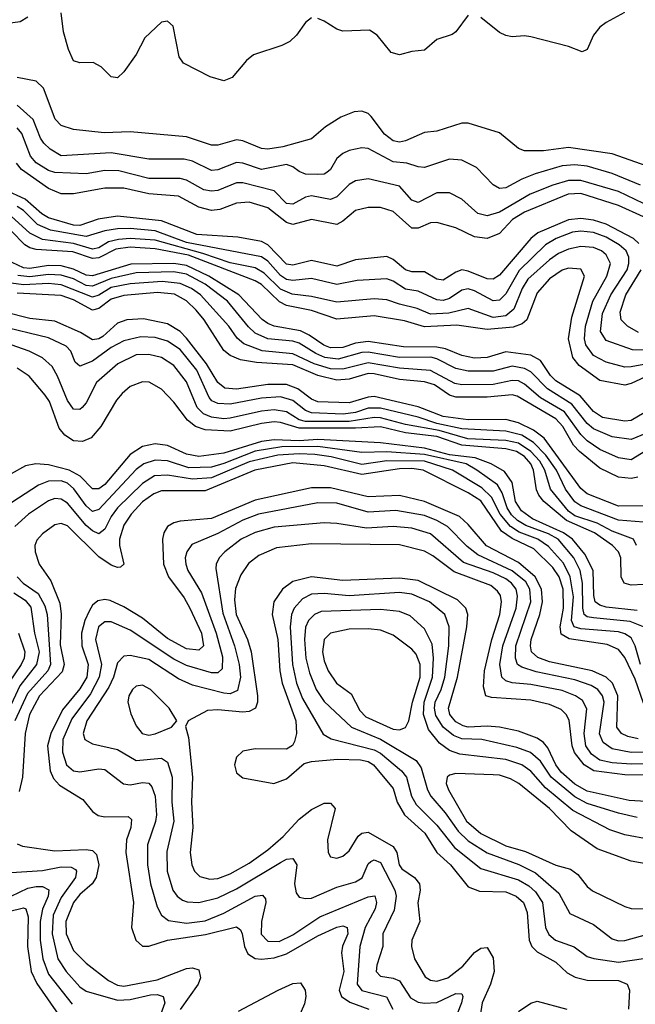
# Model space of a CAD drawing. Header units: inches. Extents: x 884549 to 1028252, y 526810 to 653624.
# Tile 883 of 1056: x 981078 to 983044, y 632325 to 635468. Entities that reach past the tile are written whole.
import ezdxf

# ---------------------------------------------------------------- set-up
doc = ezdxf.new("R2010")
doc.units = ezdxf.units.IN
doc.header["$MEASUREMENT"] = 0
doc.layers.add('A9683', color=7, linetype='Continuous')

msp = doc.modelspace()

# ---------------------------------------------------------------- linework, layer by layer
at = {"layer": 'A9683', "color": 5}
for points, elevation in [([(981103.6, 635476.4), (981078.9, 635461.1), (980970, 635446.2)], 2280), ([(982010, 635474.3), (981990, 635459.7), (981961.2, 635418.8), (981940.8, 635399.2), (981914.4, 635385.6), (981824.1, 635355.9), (981802.3, 635337.7), (981756.2, 635283.8), (981730, 635273.2), (981685.8, 635285.8), (981601.3, 635330), (981587.3, 635350), (981567.5, 635447.5), (981550, 635464), (981530, 635460.9), (981477.8, 635410), (981450, 635356.9), (981410, 635302.3), (981390, 635282.4), (981370, 635285.6), (981337.4, 635317.4), (981311.8, 635331.8), (981270, 635330.5), (981250, 635336.8), (981233.3, 635373.3), (981217.1, 635430), (981209.9, 635490)], 2280), ([(982510, 635482.7), (982470.2, 635430), (982458.7, 635421.3), (982410, 635404.9), (982370, 635371.2), (982330, 635367.2), (982290, 635355.7), (982263.7, 635363.7), (982218.9, 635418.9), (982194.6, 635434.6), (982110, 635431.7), (982090, 635438), (982050, 635463.8), (982030, 635472.2)], 2280), ([(983009.1, 635490.9), (982950, 635459.7), (982930, 635444.2), (982910, 635418.4), (982890, 635372.7), (982874, 635366), (982830, 635383.1), (982710, 635413.8), (982690, 635417.2), (982650, 635413.1), (982630, 635418.2), (982610, 635427.9), (982550, 635475.8)], 2280), ([(983081.2, 635001.2), (982970, 635040.3), (982830, 635060.7), (982749.9, 635049.9), (982689.9, 635049.9), (982670, 635057.3), (982610, 635107.2), (982510, 635137.6), (982490, 635138), (982410, 635112.8), (982370, 635107.7), (982310, 635081.8), (982290, 635077.4), (982270, 635081.1), (982242.8, 635102.8), (982199.8, 635159.8), (982190, 635168.8), (982170, 635176.2), (982145.5, 635174.5), (982102.7, 635157.3), (982053.8, 635126.2), (982010, 635087.9), (981918, 635062), (981870, 635054.9), (981850, 635057), (981790, 635081.5), (981770, 635085.3), (981710, 635068.1), (981690, 635068.1), (981610, 635094.6), (981430.3, 635110.3), (981347.2, 635107.2), (981250, 635117.4), (981210, 635130.5), (981190.8, 635150.8), (981153.7, 635250), (981130, 635271.6), (981070, 635284)], 2320), ([(983060, 634940), (982970, 634977.3), (982890, 635000.2), (982850, 635005.1), (982810, 635001.3), (982724, 634976), (982680.9, 634959.1), (982630, 634931.6), (982610, 634929.4), (982590, 634940.7), (982536.1, 634996.1), (982490, 635019.6), (982450, 635023), (982370, 634996.7), (982350, 634998.9), (982313.6, 635010), (982270, 635014.6), (982190, 635056.6), (982170, 635059.6), (982130, 635050.9), (982110, 635041.6), (982090, 635025.2), (982069.7, 634990.3), (982059, 634981), (982050, 634975.4), (982030, 634974.3), (981990, 634975.6), (981970, 634983.8), (981950, 634999.1), (981930, 635005.7), (981850, 634990.6), (981790, 635010.6), (981770, 635012.3), (981710, 634988.6), (981690, 634987.1), (981630, 635016.5), (981603.1, 635023.1), (981490, 635023.5), (981370, 635043.6), (981210, 635033.6), (981175.2, 635055.2), (981154.5, 635074.4), (981144, 635090), (981120.3, 635150), (981070, 635195.3)], 2340), ([(983070, 634882), (982990, 634920.2), (982870, 634955.4), (982830, 634955.1), (982779.9, 634940.1), (982708.2, 634911.8), (982610, 634853.8), (982570, 634842.5), (982540.7, 634850), (982490, 634895.8), (982450, 634915.7), (982410, 634915.4), (982350, 634884.5), (982330, 634891.9), (982290, 634936.9), (982190, 634960.4), (982150, 634953.9), (982130, 634942.1), (982090, 634902.6), (982070, 634894.2), (982010, 634906.2), (981990, 634901.9), (981950, 634879.9), (981930, 634881.8), (981890, 634922.5), (981790, 634947.8), (981770, 634947), (981710, 634922.6), (981690, 634921), (981665.2, 634925.2), (981610, 634956.1), (981590, 634961.3), (981490, 634961.7), (981394.5, 634985.5), (981350, 634986.4), (981290, 634976.3), (981190, 634980.2), (981170, 634986.5), (981130, 635011.1), (981112.4, 635032.4), (981085, 635105), (981070, 635123.1)], 2360), ([(983070, 634839.1), (982990, 634875.5), (982870, 634913.3), (982829.1, 634910.9), (982690, 634854.3), (982651.6, 634830), (982610, 634786.3), (982570, 634769.3), (982530, 634775.2), (982470, 634803.6), (982410, 634820.6), (982390, 634819.7), (982350, 634802.4), (982330, 634802.6), (982270, 634855.8), (982230, 634868.7), (982190, 634869), (982150, 634859.5), (982110, 634825.5), (982090, 634814.6), (982010, 634830.7), (981950, 634814.9), (981930, 634821), (981870, 634868.2), (981810, 634885.8), (981770, 634882.8), (981717.2, 634862.8), (981690, 634859.1), (981650, 634870.2), (981584.8, 634904.8), (981490, 634912), (981410, 634930), (981350, 634930.5), (981250, 634912.3), (981210, 634912.5), (981170, 634929.4), (981083.7, 634990), (981067.5, 635010)], 2380), ([(983054.3, 634754.3), (983037.9, 634770), (982950, 634815.8), (982910, 634827.9), (982870, 634833.6), (982830, 634829.2), (982732.2, 634787.8), (982710.4, 634769.6), (982610, 634652.9), (982590, 634640.3), (982570, 634640.6), (982510, 634665.9), (982490, 634669.3), (982470, 634662.8), (982430, 634636.6), (982410, 634639.9), (982370, 634663.5), (982330, 634663.2), (982310, 634669.6), (982270, 634703), (982250, 634712.1), (982150, 634701.5), (982090, 634681.8), (982010, 634700.1), (981950, 634684.5), (981930, 634688.1), (981870, 634749.4), (981850, 634760.1), (981774.4, 634774.4), (981642.9, 634782.8), (981530, 634826.2), (981390, 634841.4), (981328.4, 634831.6), (981270, 634811.6), (981250, 634812.6), (981170, 634836), (981148.6, 634848.6), (981095.5, 634895.5), (981030, 634925)], 2420), ([(983210, 634409.8), (983034.7, 634414.7), (982950, 634443.8), (982932.6, 634472.6), (982939, 634530), (982965.1, 634590), (983017.3, 634670), (983023.3, 634690), (983023, 634710), (983014.6, 634730), (982991.5, 634750), (982950, 634773.6), (982910, 634789.1), (982870, 634793.4), (982843.5, 634790), (982790.6, 634770), (982756.9, 634750), (982672.2, 634667.8), (982630, 634592.8), (982610, 634572.5), (982590, 634570.6), (982530, 634602.6), (982510, 634608.7), (982490, 634605.1), (982450, 634578.3), (982430, 634572.4), (982410, 634574.1), (982350, 634602.1), (982310, 634607.9), (982270, 634633.6), (982250, 634641.1), (982155.8, 634635.9), (982090, 634623), (982010, 634641.7), (981950, 634636), (981930, 634639.3), (981910, 634652), (981870, 634697.4), (981850, 634711.8), (981610, 634756.8), (981510, 634794.2), (981430, 634801.7), (981390, 634800.4), (981350, 634794), (981290, 634775.7), (981176.5, 634796.5), (981135, 634815), (981090, 634859.2), (981070, 634872.4)], 2440), ([(983106, 634374), (983030, 634359.7), (983010, 634359.2), (982950, 634374.6), (982910, 634396.6), (982885.9, 634430), (982881.3, 634450), (982885, 634490), (982907.8, 634570), (982952.5, 634650), (982964.6, 634690), (982950, 634717.6), (982935.4, 634730), (982910, 634741.5), (982870, 634744.5), (982830, 634736.2), (982798.1, 634721.9), (982770, 634702.1), (982699.9, 634640.1), (982681.9, 634610), (982655.7, 634544.3), (982630, 634522.8), (982590, 634517.8), (982510, 634546), (982448.4, 634531.6), (982390, 634528.6), (982346.7, 634546.7), (982290, 634559.8), (982250, 634574.5), (982210, 634577), (982090, 634566.1), (982010, 634585), (981947.4, 634592.6), (981910, 634608.1), (981858.7, 634658.7), (981830, 634676), (981750, 634692), (981662.1, 634722.1), (981510, 634764), (981430, 634769.8), (981393, 634767), (981360.8, 634759.2), (981330, 634740.2), (981310, 634735.3), (981250, 634753.4), (981150, 634766.1), (981110, 634787.3), (981050, 634841.2)], 2460), ([(983090, 634335), (983030, 634306.6), (983010, 634301.5), (982930, 634316.8), (982864.6, 634364.6), (982844.4, 634390), (982830.7, 634450), (982841, 634519), (982881.8, 634650), (982870, 634672.2), (982830, 634675.1), (982810, 634668.3), (982770, 634641.5), (982730, 634596.4), (982697, 634510), (982682.4, 634497.6), (982653.4, 634486.6), (982570, 634479.6), (982473.2, 634493.2), (982370, 634488.1), (982306.9, 634506.9), (982210, 634522.9), (982090, 634512.8), (982010, 634539.6), (981930, 634556.2), (981907.8, 634567.8), (981850, 634623.2), (981830, 634635.2), (981617, 634717), (981510, 634737), (981430, 634742.4), (981384.4, 634735.6), (981330, 634708), (981310, 634705.5), (981247.7, 634727.7), (981130, 634734.4), (981110, 634739.7), (981093.9, 634750), (981050, 634794)], 2480), ([(983090, 634223.5), (983030, 634188.4), (983010, 634186.8), (982938.9, 634198.9), (982910, 634217.7), (982867.2, 634267.2), (982790, 634315.2), (982772.4, 634332.3), (982740.3, 634380.3), (982710, 634397.7), (982630, 634408.3), (982570, 634390), (982530, 634387.8), (982490, 634396), (982437.1, 634417.1), (982410, 634423), (982303.5, 634423.5), (982190, 634441.1), (982150, 634436.1), (982110, 634421.8), (982070, 634421), (982049, 634429), (982001.6, 634461.6), (981974.6, 634474.6), (981890.1, 634490.1), (981870, 634498.6), (981851.6, 634511.6), (981777.7, 634590), (981681.4, 634650), (981610, 634683.1), (981570, 634689.5), (981432.4, 634687.6), (981310, 634650.3), (981290, 634652.3), (981250, 634672.1), (981210, 634682.3), (981170, 634683.1), (981110, 634674), (981090, 634676.3), (981053.3, 634693.2)], 2520), ([(983110, 634161.5), (983030, 634128.7), (982970, 634136.9), (982910, 634161.7), (982890, 634179.5), (982841.3, 634241.3), (982762.7, 634290), (982710, 634343.8), (982690, 634355.2), (982650, 634362.6), (982590, 634346.7), (982510, 634346.7), (982470, 634355.3), (982410, 634386), (982391, 634391), (982290, 634389.6), (982190, 634407.4), (982170, 634406), (982095, 634385), (982052.5, 634390), (982022.9, 634402.9), (981970, 634435.8), (981950, 634442.5), (981870, 634449.7), (981830, 634468.1), (981808.2, 634488.2), (981741.1, 634570), (981670, 634624.2), (981610, 634656.2), (981570, 634663.6), (981450, 634660.3), (981370, 634642), (981310, 634617.6), (981290, 634620.2), (981250, 634640.7), (981210, 634653), (981170, 634655.4), (981110, 634647.9), (981071.5, 634651.5)], 2540), ([(983053.3, 634470), (983018.7, 634490), (982997.9, 634510), (982995, 634535), (983013.7, 634590), (983062.4, 634670)], 2420), ([(983096.1, 634103.9), (983030, 634063.6), (982990, 634069.2), (982930, 634095.9), (982890, 634123.4), (982870, 634143.7), (982816.9, 634216.9), (982741.1, 634261.1), (982690, 634305.1), (982670, 634315), (982650, 634316.5), (982590, 634303.8), (982490, 634302.9), (982467.2, 634307.2), (982390, 634348.1), (982290, 634355.9), (982190, 634373.1), (982110, 634352.3), (982070, 634354), (982017.9, 634370), (981950, 634401.9), (981851.6, 634411.6), (981793.6, 634433.6), (981771.9, 634451.9), (981745.8, 634490), (981654.9, 634590), (981626.8, 634610), (981590, 634626.5), (981532.3, 634632.3), (981430, 634625.4), (981370, 634613.6), (981330, 634588.8), (981310, 634582.8), (981210, 634622), (981170, 634625.9), (981090, 634621.8), (981050, 634626.8)], 2560), ([(983051.9, 634008.1), (983030, 634003.8), (982990, 634007.8), (982930, 634036.7), (982865.8, 634090), (982846.2, 634110), (982812.2, 634170), (982790, 634194.4), (982666.1, 634266.1), (982650, 634271.1), (982570, 634263.7), (982470, 634263.6), (982449.8, 634269.8), (982402.3, 634302.3), (982370, 634312.5), (982290, 634319.8), (982210, 634337.9), (982190, 634338.4), (982130, 634321), (982090, 634317.5), (982030, 634332.8), (981950, 634366.1), (981834.1, 634374.1), (981782.8, 634382.8), (981750, 634395.9), (981730, 634412.3), (981666.6, 634510), (981641.2, 634541.2), (981610, 634571.3), (981571.8, 634591.8), (981517.6, 634597.6), (981410, 634587.6), (981370, 634575.9), (981330, 634546.1), (981310, 634540.8), (981250, 634573.7), (981210, 634588), (981070, 634595.6)], 2580), ([(983076.7, 633916.7), (982990, 633915.8), (982890, 633954.7), (982870, 633971.7), (982752.1, 634132.1), (982718.2, 634158.2), (982670, 634181.1), (982630, 634192.3), (982510, 634191.1), (982430, 634201.4), (982350, 634232.6), (982210, 634265.6), (982190, 634263.7), (982130, 634244.7), (982030, 634247.9), (982010, 634256.4), (981966.4, 634290), (981930, 634304.2), (981870, 634304.1), (981770, 634288.6), (981732.5, 634292.5), (981710, 634310.3), (981673.7, 634370), (981610, 634451.6), (981590, 634472.5), (981550, 634497.1), (981473, 634513), (981419.6, 634510), (981390, 634499.5), (981343.1, 634456.9), (981330, 634449.3), (981310, 634446.6), (981271.9, 634470), (981190, 634505.9), (981110, 634514.2), (981030, 634534.6)], 2620), ([(983070, 633864.3), (982990, 633870.9), (982870, 633916), (982850, 633929.7), (982820.1, 633970), (982791.8, 634030), (982758.2, 634078.2), (982718.6, 634118.6), (982681.7, 634141.7), (982630, 634154.7), (982490, 634162.6), (982410, 634179.6), (982350, 634199.1), (982230, 634228.5), (982190, 634227.8), (982150, 634214.7), (982110.5, 634209.5), (982010, 634213), (981990, 634220.8), (981950, 634252.4), (981910, 634264.7), (981850, 634260.6), (981750, 634241.5), (981710, 634242.7), (981691.7, 634251.7), (981682.3, 634262.3), (981643.3, 634350), (981590, 634415.5), (981550, 634442.6), (981510, 634453.9), (981464.3, 634455.7), (981410, 634443), (981370, 634422.2), (981310, 634378.3), (981270, 634362.5), (981255.3, 634375.3), (981241.1, 634410), (981225.6, 634425.6), (981170, 634453.2), (981010, 634490.9)], 2640), ([(983047.3, 633790), (983037.8, 633810), (982970, 633835.7), (982921.3, 633861.3), (982850, 633884.4), (982830, 633899.2), (982772.8, 633970), (982754.5, 634030), (982738.5, 634058.5), (982710, 634090), (982670, 634116.4), (982630, 634125.1), (982508.5, 634130), (982417.1, 634157.1), (982310, 634175.7), (982230, 634197.2), (982210, 634198.2), (982130, 634185.6), (981990, 634186), (981970, 634190.8), (981930, 634216.9), (981890, 634223), (981850, 634219), (981750, 634196), (981730, 634194), (981690, 634199), (981664.2, 634210), (981644.1, 634230), (981610, 634312.3), (981570, 634364.9), (981530.2, 634390.2), (981490, 634399.8), (981450, 634398.7), (981391.2, 634370), (981323.4, 634310), (981290, 634245.2), (981277.2, 634230), (981270, 634223.8), (981250, 634224.7), (981230, 634252.2), (981198.7, 634330), (981181, 634361), (981150, 634388.7), (981108.2, 634410), (981050, 634430.8)], 2660), ([(983070, 633665.7), (983030, 633663.7), (983007.8, 633670), (982998.2, 633690), (982997.8, 633750), (982989.9, 633770), (982970.7, 633790), (982913.6, 633830), (982823.5, 633870), (982751.9, 633930), (982735.1, 633950), (982727.6, 633967.6), (982718.8, 634030), (982710, 634050), (982690, 634073.5), (982663.7, 634090), (982630, 634098.8), (982489.3, 634110), (982410, 634137.6), (982310, 634149.7), (982230, 634168.7), (982150, 634164.1), (981970, 634163.9), (981910, 634182.9), (981890, 634184.8), (981850, 634179.6), (981750, 634155.3), (981670, 634159.3), (981638.9, 634170), (981613.4, 634190), (981570, 634247.1), (981530, 634289.2), (981490.8, 634310.8), (981470, 634312.3), (981430, 634297), (981404.5, 634275.5), (981386.5, 634253.5), (981337.2, 634170), (981306.2, 634133.9), (981278.6, 634121.4), (981250, 634123.8), (981221.7, 634141.7), (981204.1, 634164.1), (981173.4, 634250), (981159.3, 634270), (981107.7, 634330), (981070, 634356.4)], 2680), ([(983050, 633582.7), (982950, 633592.7), (982930, 633598.8), (982915.8, 633610), (982911.3, 633630), (982908.5, 633710), (982882.5, 633762.5), (982842.6, 633810), (982814, 633830), (982715, 633875), (982680.1, 633900.1), (982661.1, 633930), (982650, 633990.4), (982625.7, 634025.7), (982583.5, 634050), (982532.3, 634070), (982450, 634079), (982370, 634100.4), (982230, 634117.8), (982030, 634127.8), (981970, 634123.9), (981890, 634127.3), (981850, 634121.4), (981730, 634084.8), (981650, 634074), (981610, 634081.4), (981550, 634109.4), (981510, 634114.7), (981470, 634105.9), (981430, 634080.8), (981350, 633984.1), (981330, 633971.1), (981310, 633970.9), (981270.8, 634010.8), (981235.7, 634030), (981170, 634047.1), (981129.3, 634050.7), (981096.1, 634043.9), (981050, 634018.9)], 2720), ([(983070.1, 633530.1), (983027.4, 633547.4), (982910, 633558.5), (982890, 633562.2), (982880.1, 633570), (982875.7, 633590), (982874.5, 633670), (982867.6, 633710), (982846.9, 633750), (982797.3, 633810), (982766.8, 633826.8), (982693.8, 633853.8), (982667.4, 633870), (982648.1, 633888.1), (982634, 633910), (982617.9, 633957.9), (982603.3, 633983.2), (982537.9, 634030), (982503.5, 634050), (982370, 634080.6), (982250, 634089.1), (982170, 634086.2), (982030, 634105.7), (981915.1, 634104.9), (981830, 634090.5), (981730, 634051.1), (981690, 634040.1), (981617.9, 634037.9), (981550, 634060.4), (981510, 634062.5), (981473.7, 634050), (981450, 634032.1), (981330, 633904.9), (981310, 633898.7), (981290, 633916.3), (981251, 633971), (981230, 633988.8), (981210, 633995.9), (981170, 633995.4), (981137.7, 633982.3), (981052.8, 633927.2)], 2740), ([(983060.2, 633410), (983043.4, 633470), (983030, 633495.4), (983010, 633508.3), (982990, 633513.9), (982870, 633523.7), (982848.2, 633530), (982839.6, 633550), (982846.2, 633626.2), (982836, 633690), (982813.7, 633733.7), (982766.1, 633786.1), (982732.2, 633810), (982672.4, 633832.4), (982644.5, 633850), (982611.5, 633890), (982584.6, 633944.6), (982553.7, 633973.7), (982460.3, 634030), (982370, 634059), (982250, 634060.4), (982170, 634048), (982072.8, 634072.8), (982020.6, 634080.6), (981970, 634082.9), (981901.9, 634078.1), (981810, 634056.8), (981690, 634005.5), (981630, 634001.2), (981550, 634014.5), (981508.1, 634011.9), (981470, 633987.8), (981389.9, 633910.1), (981370, 633882.6), (981350, 633842.1), (981330, 633827.1), (981310, 633836.1), (981290, 633853.5), (981230, 633924.7), (981210, 633938.1), (981190, 633939.7), (981170, 633932.1), (981106.1, 633890), (981062.6, 633850)], 2760), ([(983070, 633286.1), (983043.3, 633363.3), (983010, 633431.9), (982990, 633457.9), (982953.9, 633473.9), (982832.3, 633492.3), (982806.9, 633506.9), (982803.2, 633530), (982814.3, 633590), (982812.9, 633650), (982800.6, 633690), (982779.8, 633719.8), (982719.2, 633779.2), (982650, 633812.6), (982615.8, 633835.8), (982550, 633932.5), (982510, 633957.8), (982366.6, 634030), (982330, 634035.4), (982290, 634034.3), (982170, 634016.9), (982050, 634044.6), (981950, 634053.4), (981828.9, 634030), (981670, 633964), (981530, 633963.9), (981505.6, 633954.4), (981470, 633928.7), (981433.3, 633890), (981410, 633854.6), (981396.2, 633810), (981396.5, 633790), (981410.1, 633729.9), (981399.4, 633720.6), (981390, 633719.5), (981370, 633727.3), (981330, 633753.8), (981230, 633852.8), (981210, 633859.9), (981190, 633855.5), (981150, 633827), (981132.9, 633807.1), (981126.4, 633790), (981126.9, 633770), (981140.1, 633730), (981176.8, 633676.8), (981205.9, 633605.9), (981210.3, 633570.3), (981207.4, 633472.6), (981219.2, 633410), (981213.8, 633386.2), (981141, 633310), (981109, 633250), (981095.1, 633190), (981086.5, 633050), (981076, 633004)], 2780), ([(983052.4, 633172.4), (983019.9, 633179.9), (982999.9, 633190), (982984.7, 633210), (982987.6, 633310), (982971.1, 633350), (982950.9, 633370), (982906.3, 633390), (982770, 633418.5), (982732.6, 633432.6), (982712.3, 633450), (982708.7, 633470), (982711.4, 633490), (982739, 633570), (982747.4, 633610), (982744.4, 633650), (982723.9, 633690), (982670, 633735.9), (982568.3, 633788.3), (982510, 633856.4), (982482, 633882), (982370, 633930.4), (982290, 633949.7), (982190, 633945.4), (982070, 633973.9), (982010, 633973.6), (981830, 633934.1), (981690, 633876.2), (981590, 633867.7), (981570, 633862.4), (981550, 633850.4), (981537.6, 633830), (981533.7, 633810), (981537.3, 633730), (981553, 633690), (981603, 633623), (981621.1, 633590), (981658.5, 633510), (981664.4, 633470), (981650, 633455.3), (981610, 633459.8), (981550, 633492.5), (981470, 633557.4), (981410, 633593.8), (981366.3, 633613.7), (981350, 633617.5), (981326.7, 633613.3), (981310, 633599.3), (981299.3, 633580.7), (981285.4, 633550), (981274.7, 633510), (981276.6, 633470), (981296.1, 633410), (981292.1, 633370), (981270, 633332.3), (981214.6, 633265.4), (981177.5, 633190), (981166.7, 633150), (981174.6, 633070), (981185.8, 633045.8), (981204.8, 633024.8), (981278.8, 632978.8), (981310, 632940.9), (981327.8, 632927.8), (981350, 632923.3), (981424.4, 632924.4), (981435.1, 632915.1), (981432.9, 632890), (981418.6, 632850), (981416.2, 632810), (981441.2, 632650), (981435.2, 632570), (981448.3, 632530), (981470, 632510.9), (981490, 632511.2), (981549.7, 632530.3), (981671.5, 632548.5), (981770, 632572.5), (981782.7, 632562.7), (981788.4, 632550), (981795.7, 632510), (981806.7, 632486.7), (981830, 632471.2), (981850, 632469.2), (981890, 632473.9), (981930, 632486.8), (982030, 632543.9), (982090, 632571.1), (982110, 632575.7), (982123, 632570), (982125.5, 632550), (982109, 632511), (982105.7, 632490), (982112.3, 632430), (982097.8, 632370), (982105.7, 632350), (982132.3, 632332.3), (982193.1, 632310)], 2820), ([(983150, 633130), (983030, 633128.6), (982970, 633140.9), (982941.4, 633161.4), (982928.9, 633188.9), (982944.2, 633290), (982939.1, 633310), (982924.1, 633330), (982902.5, 633342.5), (982850, 633360.8), (982726.7, 633386.7), (982681.2, 633401.2), (982667.7, 633410), (982660.5, 633430), (982662.3, 633470), (982710.1, 633610), (982706.9, 633650), (982693.8, 633673.8), (982650, 633709.2), (982540.2, 633760.2), (982506.7, 633786.7), (982444.2, 633850), (982410, 633870), (982370, 633885.9), (982278.5, 633901.5), (982190, 633896.4), (982090, 633925.2), (982030, 633925.6), (981840.5, 633890), (981790, 633871.2), (981710, 633828.2), (981627.2, 633792.8), (981610.9, 633769.1), (981606.5, 633750), (981608.3, 633730), (981615.1, 633710), (981658.7, 633638.7), (981705.2, 633510), (981725.5, 633434.5), (981724.4, 633395.6), (981710, 633383.5), (981690, 633383.6), (981610, 633406.5), (981570, 633427.4), (981430, 633519), (981370, 633546.3), (981350, 633546.4), (981329.4, 633530), (981319.6, 633490), (981339, 633410), (981331.6, 633370), (981303.7, 633316.3), (981244, 633236), (981215.5, 633170), (981213.9, 633130), (981227.1, 633090), (981250, 633071), (981270, 633066.9), (981330, 633077), (981350, 633074.4), (981409.4, 633029.4), (981430, 633025.9), (981470, 633033), (981490, 633031.6), (981499.9, 633019.9), (981509.8, 632989.8), (981514.3, 632930), (981511.2, 632908.8), (981485.5, 632834.5), (981486.1, 632770), (981495.4, 632710), (981516.6, 632636.6), (981530.1, 632610.1), (981553, 632593), (981610, 632584.2), (981670, 632591.7), (981730, 632616.4), (981830, 632670.1), (981853.2, 632673.2), (981862.1, 632662.1), (981863.7, 632650), (981850, 632589.6), (981849, 632549), (981870, 632527.2), (981906.2, 632526.2), (981950, 632547.1), (982035.9, 632604.1), (982190, 632668), (982211.4, 632671.4), (982217.4, 632650), (982213.2, 632630), (982181.1, 632570), (982163.9, 632510), (982155.6, 632390), (982170, 632369.5), (982249.5, 632349.5), (982269.6, 632309.6)], 2840), ([(983150, 633093.6), (983030, 633091.6), (982970, 633096.5), (982930, 633104.9), (982903.3, 633123.3), (982885.3, 633150), (982880.7, 633190), (982888.4, 633268.4), (982874.6, 633294.6), (982852.7, 633310), (982810, 633327.4), (982710, 633346.1), (982650, 633351.4), (982630, 633358.3), (982617.5, 633370), (982611.3, 633410), (982620.2, 633470), (982662.8, 633590), (982667.6, 633627.6), (982662.7, 633650), (982648.6, 633670), (982630, 633683), (982590, 633702.4), (982495.3, 633735.3), (982390, 633827), (982330, 633845.2), (982270, 633850.5), (982185.3, 633845.3), (982090, 633860.5), (982050, 633861.7), (981890, 633847.9), (981830, 633831.5), (981785, 633810), (981733.2, 633770), (981714.4, 633750), (981704.6, 633730), (981703.9, 633716.1), (981726.7, 633573.3), (981763.6, 633470), (981778.8, 633410), (981783, 633370), (981773.3, 633326.7), (981750, 633316.7), (981730, 633318.5), (981630, 633343.8), (981584.4, 633364.4), (981490, 633425.9), (981430, 633438.2), (981410, 633436.6), (981390, 633414.8), (981377.6, 633370), (981362.3, 633337.7), (981292.6, 633230), (981280.4, 633190), (981285.7, 633170), (981310, 633156.8), (981390, 633138.5), (981450, 633103.7), (981530, 633111.2), (981550, 633098), (981564.5, 633050), (981563.9, 632970), (981569.8, 632910), (981547.1, 632812.9), (981548.3, 632750), (981566.2, 632690), (981581, 632670), (981597.8, 632657.8), (981612.3, 632652.3), (981650, 632650.4), (981710, 632664.7), (981770, 632694.2), (981910, 632778), (981930, 632788), (981950, 632790.7), (981962.2, 632770), (981955.2, 632710), (981960.6, 632680.6), (981970, 632667.6), (981990, 632662.8), (982010, 632664.5), (982090, 632698.6), (982150, 632716), (982171, 632729), (982190, 632773.5), (982199.2, 632780.8), (982210, 632785.9), (982230, 632778.2), (982275.1, 632690), (982279.9, 632670), (982273.8, 632626.2), (982237.8, 632550), (982236.9, 632510), (982217.7, 632450), (982216.1, 632430), (982230, 632414.8), (982270, 632408.5), (982290, 632399.9), (982325.4, 632345.4), (982350, 632331.6), (982370, 632328.3), (982410, 632331.3), (982470, 632359.2), (982490, 632358.6), (982493.1, 632350), (982488.6, 632330), (982460.8, 632259.2)], 2860), ([(983150, 633056.8), (983010, 633057.4), (982910.7, 633070.7), (982880.1, 633090), (982849, 633129), (982842, 633150), (982831.8, 633231.8), (982823.1, 633250), (982806.3, 633266.3), (982770, 633282.2), (982710, 633296.4), (982584.6, 633304.6), (982566, 633310), (982558.4, 633338.4), (982562.4, 633390), (982585.6, 633490), (982611.3, 633570), (982616.7, 633610), (982612.6, 633630), (982603.9, 633643.9), (982582.2, 633662.2), (982465.5, 633705.5), (982397.1, 633757.1), (982370, 633772.2), (982290, 633791.8), (982010, 633795.4), (981898.1, 633781.9), (981841.6, 633758.4), (981808.1, 633731.9), (981783.8, 633696.2), (981767.1, 633652.9), (981763.4, 633616.6), (981769.1, 633569.1), (981805.5, 633490), (981817.1, 633450), (981837.6, 633310), (981837.6, 633290), (981830.5, 633270), (981810, 633260.1), (981790, 633257.5), (981710, 633264.9), (981677, 633263), (981615.5, 633230), (981607.5, 633212.5), (981617.2, 633177.2), (981629.7, 633050), (981625.8, 632970), (981630.6, 632889.4), (981622.3, 632810), (981627.3, 632770), (981635.9, 632750), (981652.9, 632732.9), (981684.9, 632724.9), (981710, 632726.3), (981750, 632741.4), (981810, 632776), (981870, 632818.1), (981918.7, 632861.3), (981970, 632916), (982010, 632947.4), (982050, 632967.5), (982070, 632967.2), (982085, 632950), (982060.1, 632850), (982062.6, 632810), (982070, 632796.1), (982090, 632791.7), (982110, 632798.4), (982130, 632815.4), (982158.6, 632861.4), (982170, 632871.2), (982190, 632874.6), (982270, 632828.5), (982281.9, 632810), (982289.8, 632770), (982297.9, 632757.8), (982338.9, 632730), (982354.4, 632710), (982356.3, 632690), (982348.9, 632648.9), (982355.5, 632590), (982330.1, 632530), (982328.9, 632510), (982338.4, 632470), (982372.7, 632412.7), (982390, 632402), (982410, 632399.1), (982445, 632410), (982493, 632447), (982530, 632490.1), (982550, 632504.4), (982570, 632506.2), (982590, 632473.7), (982592.6, 632430), (982581.5, 632390), (982554, 632330), (982547.9, 632287.9)], 2880), ([(981070.1, 633690), (981089.3, 633670), (981136.4, 633636.4), (981157.6, 633597.6), (981165.6, 633570), (981176.6, 633410), (981167.8, 633390), (981103, 633317), (981062.6, 633230)], 2760), ([(983150, 632967.9), (983023.9, 632976.1), (982890, 633005.7), (982850, 633028.2), (982806.7, 633066.7), (982789.8, 633089.8), (982764.1, 633144.1), (982750, 633160.9), (982730, 633174.3), (982670, 633196.7), (982610, 633210), (982570, 633213.4), (982510, 633210), (982493.8, 633213.8), (982470, 633227.1), (982459.3, 633239.3), (982451.7, 633250), (982447.1, 633270), (982475.4, 633370), (982505.8, 633530), (982508.6, 633570), (982501.9, 633590), (982476.2, 633616.2), (982350, 633677.7), (982290, 633686), (982110, 633677.9), (982010, 633689.9), (981950, 633674.4), (981916.6, 633650), (981889.3, 633610), (981883.5, 633570), (981902.3, 633490), (981908.8, 633390), (981916.3, 633350), (981959.1, 633230), (981961.6, 633190), (981955.6, 633164.4), (981948.5, 633151.5), (981930, 633139.3), (981830, 633141), (981790, 633132.8), (981770, 633114.4), (981763.4, 633090), (981770, 633064), (981790, 633047.8), (981889.6, 633029.6), (981930, 633044.6), (981986.1, 633093.9), (982010, 633100.7), (982092.4, 633107.6), (982165.7, 633105.7), (982190, 633100.7), (982207.1, 633090), (982270, 633014.1), (982282.6, 632970), (982306.5, 632930), (982371.2, 632871.2), (982409.5, 632809.5), (982453.1, 632770), (982510, 632700.6), (982546.4, 632686.4), (982630, 632684.2), (982663.6, 632670), (982686.7, 632650), (982698.3, 632618.3), (982704.6, 632530), (982713.5, 632510), (982730, 632492.8), (982790, 632459.3), (982825.7, 632425.7), (982851.5, 632411.5), (982890, 632402.5), (982990, 632400.9), (983017.2, 632390), (983025.1, 632370), (983021.3, 632310)], 2920), ([(981058.8, 633638.8), (981095.6, 633615.6), (981112.8, 633592.8), (981124.8, 633510), (981139.5, 633450), (981131.4, 633410), (981078.4, 633341.6), (981035.3, 633250)], 2740), ([(983050, 632921.5), (982990, 632935.7), (982890, 632966.3), (982850, 632987.8), (982774.6, 633050), (982741.3, 633101.3), (982708.7, 633128.7), (982665.4, 633145.4), (982553.7, 633170), (982490, 633172.7), (982463.3, 633183.3), (982430.2, 633210), (982407, 633247), (982402.1, 633270), (982404.8, 633290), (982423.7, 633330), (982434.8, 633370), (982447.8, 633470), (982449, 633530), (982435.7, 633570), (982386.5, 633610), (982330, 633634.9), (982290, 633639.8), (982130, 633629), (982050, 633636.2), (982010, 633634.5), (981980.8, 633619.2), (981954.7, 633590), (981945.8, 633570), (981941, 633530), (981949, 633410), (981961.7, 633350), (981981.3, 633301.3), (982047.3, 633187.3), (982072.2, 633172.2), (982210, 633138), (982230, 633126.5), (982296.6, 633070), (982312.8, 633050), (982329.3, 632990), (982343.3, 632963.3), (982410, 632897.1), (982466.1, 632826.1), (982550, 632758.4), (982670, 632722.4), (982703.4, 632703.4), (982724.6, 632684.6), (982747.5, 632650), (982756.5, 632570), (982767.5, 632547.5), (982788.8, 632530), (982848.5, 632508.5), (982890, 632478.2), (982911.1, 632471.1), (982990, 632459.2), (983070, 632470.9)], 2940), ([(983090, 632851), (983010, 632865.9), (982962.6, 632882.6), (982844.3, 632944.3), (982756.4, 633016.4), (982710, 633069.6), (982681, 633090), (982630, 633106.4), (982483.3, 633123.3), (982450, 633135.5), (982418.7, 633158.7), (982382.9, 633202.9), (982367.6, 633250), (982369.4, 633290), (982395.5, 633370), (982398.9, 633430), (982394.6, 633474.6), (982370, 633523.7), (982324.9, 633564.9), (982290, 633579), (982230, 633585.9), (982040.9, 633579.1), (982018.9, 633570), (981999.7, 633550), (981990.6, 633529.4), (981987.1, 633490), (981991, 633430), (982002.9, 633382.9), (982024.3, 633330), (982050, 633292), (982136.8, 633210), (982230, 633171.2), (982344, 633104), (982360.1, 633080.1), (982380.4, 633010), (982390.7, 632990), (982436.8, 632936.8), (982478.2, 632878.2), (982510, 632847.3), (982570, 632808.4), (982671.4, 632771.4), (982724.4, 632744.4), (982799.6, 632679.6), (982834.8, 632614.8), (982910, 632579.8), (982970, 632534.5), (982990, 632527.8), (983010, 632528.4), (983110, 632556.7)], 2960), ([(981073.5, 633510), (981093.7, 633450), (981092, 633430), (981082.7, 633410), (981041.5, 633350)], 2720), ([(983150, 632761.2), (983030, 632781.7), (982921.8, 632821.8), (982838.6, 632878.6), (982769.1, 632950), (982671.3, 633030), (982645.3, 633045.3), (982610, 633056.8), (982590, 633058.2), (982470, 633061.7), (982450, 633056.5), (982443, 633050), (982439.6, 633030), (982446.6, 633010), (982504.7, 632910), (982550, 632870.3), (982630, 632831), (982692.8, 632812.8), (982790, 632768.9), (982836.5, 632756.5), (982859.6, 632739.6), (982890, 632700.9), (982906.9, 632686.9), (983010, 632637.2), (983030, 632631.4), (983069.6, 632629.6)], 2980), ([(981070, 632837.5), (981086.4, 632830), (981190, 632814.8), (981290, 632819.3), (981310, 632815.7), (981322.9, 632802.9), (981330.7, 632770), (981321.7, 632730), (981309, 632710), (981270, 632675.5), (981250, 632650.3), (981224.6, 632590), (981226.5, 632550), (981250, 632497), (981290, 632456.9), (981361.7, 632401.7), (981390, 632386.5), (981410, 632382.8), (981516.5, 632403.5), (981610, 632439.1), (981630, 632441.6), (981650, 632435), (981655.2, 632410), (981648.1, 632390), (981590, 632308.4)], 2780), ([(981050, 632745.6), (981150, 632752.8), (981210, 632763.7), (981242.5, 632762.5), (981255.7, 632755.7), (981259.6, 632750), (981255.8, 632730), (981210, 632666.5), (981184.3, 632610), (981181.8, 632550), (981199, 632470), (981225.9, 632430), (981270, 632381), (981290, 632366.8), (981390, 632338.9), (981430, 632340.4), (981495.6, 632355.6), (981516.2, 632356.2), (981535.6, 632350), (981540.7, 632330), (981504.6, 632230)], 2760), ([(981050, 632670.1), (981103.9, 632696.1), (981130, 632701.3), (981150, 632701.1), (981170.5, 632690.5), (981168.2, 632670), (981150, 632628.5), (981142.8, 632590), (981143.2, 632530), (981151.6, 632470), (981170, 632421.6), (981245.1, 632325.1)], 2740), ([(980988.5, 632608.5), (981090, 632633.4), (981097.6, 632630), (981104.6, 632604.6), (981102.7, 632510), (981114.2, 632430), (981132, 632392), (981210, 632280.3)], 2720), ([(981776.5, 632303.5), (981902.7, 632370), (981950, 632391.1), (981974.2, 632394.2), (981989.7, 632370), (981991.8, 632350), (981987.1, 632327.1), (981962.5, 632270)], 2780), ([(982670, 632301.9), (982710, 632329.3), (982730, 632335.4), (982824.7, 632310)], 2880)]:
    msp.add_lwpolyline(points, dxfattribs=dict(at, elevation=elevation))
for points, elevation in [([(982190, 633523.6), (982130, 633522.5), (982070, 633509.9), (982050.1, 633490), (982044.2, 633450), (982050, 633421.3), (982063, 633390), (982089.6, 633350), (982136.1, 633316.1), (982163.5, 633263.5), (982183.2, 633243.2), (982270, 633203.8), (982290, 633201.4), (982310, 633208.4), (982320.5, 633230), (982332.2, 633290), (982356.5, 633370), (982356.6, 633410), (982343.4, 633443.4), (982330, 633458.5), (982270, 633503.2), (982230, 633519)], 2980), ([(981470, 633343.7), (981450, 633341.2), (981437.6, 633330), (981426.2, 633310), (981423.2, 633290), (981432.4, 633252.4), (981450, 633214), (981468.7, 633190), (981490, 633183.9), (981510, 633188.5), (981562.7, 633210), (981579.3, 633230), (981555, 633270), (981495.9, 633330)], 2880)]:
    msp.add_lwpolyline(points, close=True, dxfattribs=dict(at, elevation=elevation))

doc.saveas('drawing.dxf')
